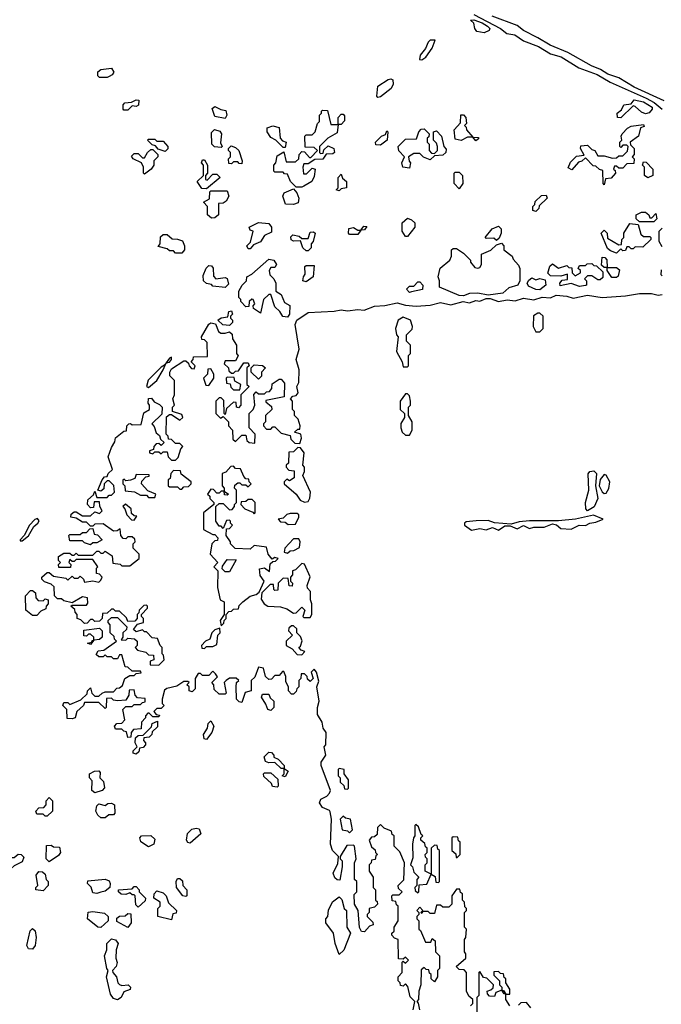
# Model space of a CAD drawing. Extents: x 2737310 to 2869991, y 870230 to 1012730.
# Tile 384 of 479: x 2744992 to 2748091, y 990792 to 995547. Entities that reach past the tile are written whole.
import ezdxf

# ---------------------------------------------------------------- set-up
doc = ezdxf.new("R2010")
doc.units = 0

msp = doc.modelspace()

# ---------------------------------------------------------------- linework, layer by layer
at = {"layer": '0CON02XD'}
for points in [[(2747185, 995572.2), (2747314, 995505), (2747345, 995480.8), (2747383.7, 995473.7), (2747425, 995444.2), (2747497.5, 995417.5), (2747555, 995382.5), (2747607.9, 995367.9), (2747693.3, 995315), (2747781.8, 995281.8), (2747843.3, 995245), (2748017.4, 995167.4), (2748056.5, 995146.5), (2748094.4, 995114.4)], [(2747235, 995483.3), (2747200.5, 995490.5), (2747190, 995505), (2747185, 995530), (2747170, 995545), (2747185, 995546), (2747225, 995531.5), (2747252, 995515), (2747262.5, 995505), (2747260, 995495), (2747235, 995483.3)], [(2748105.4, 995155.4), (2747960.5, 995220.5), (2747885, 995265.7), (2747833.1, 995283.1), (2747797, 995307), (2747754.4, 995324.4), (2747639.1, 995389.1), (2747554.4, 995424.4), (2747495, 995459.2), (2747425, 995494.2), (2747395, 995518), (2747274.4, 995564.4)], [(2746935, 995353.3), (2746953.3, 995365), (2746985, 995410), (2746998.3, 995448.3), (2746975, 995447.5), (2746965, 995437.5), (2746952.5, 995407.5), (2746926, 995375), (2746923.8, 995355), (2746935, 995353.3)], [(2745415, 995267.5), (2745378.3, 995268.3), (2745370, 995275), (2745370, 995295), (2745383.6, 995306.4), (2745435, 995312.5), (2745446.4, 995293.6), (2745439.3, 995280.7), (2745425, 995272.5), (2745415, 995267.5)], [(2746721.7, 995171.7), (2746717, 995177), (2746722.5, 995225), (2746772.3, 995257.7), (2746785, 995261.2), (2746795, 995256.7), (2746796, 995235), (2746785.6, 995214.4), (2746735, 995174), (2746721.7, 995171.7)], [(2745515, 995110), (2745495, 995110), (2745492.5, 995115), (2745492.5, 995135), (2745500, 995145), (2745531.7, 995148.3), (2745555, 995160), (2745568.3, 995158.3), (2745566.4, 995133.6), (2745555, 995127.5), (2745535, 995130), (2745515, 995110)], [(2747895, 995072.5), (2747880, 995075), (2747877.5, 995095), (2747898.3, 995111.7), (2747910, 995135), (2747945, 995140), (2747960, 995160), (2748005, 995150.6), (2748046, 995125), (2748045.9, 995114.1), (2748033, 995097), (2748015, 995092.5), (2747995, 995100), (2747965, 995127.5), (2747955, 995130), (2747895, 995072.5)], [(2745985, 995070), (2745935, 995080), (2745921.7, 995118.3), (2745935, 995127.5), (2745963, 995113), (2745988.3, 995108.3), (2745992.5, 995085), (2745985, 995070)], [(2746355, 994737.5), (2746328.3, 994738.3), (2746300, 994765), (2746285, 994800), (2746271.7, 994801.7), (2746265, 994810), (2746225, 994810), (2746220, 994815), (2746220, 994845), (2746230, 994855), (2746235, 994890), (2746268.3, 994908.3), (2746280, 994860), (2746325, 994860), (2746340, 994875), (2746342.5, 994895), (2746355, 994910), (2746368.3, 994908.3), (2746391.7, 994881.7), (2746398.3, 994881.7), (2746430, 994915), (2746415, 994930), (2746371.7, 994931.7), (2746370, 994985), (2746375, 994990), (2746405, 994990), (2746420, 995005), (2746430, 995045), (2746440, 995055), (2746440, 995085), (2746450, 995095), (2746450, 995105), (2746455, 995110), (2746478.3, 995108.3), (2746495, 995040), (2746530, 995040), (2746530, 995075), (2746545, 995090), (2746555, 995090), (2746561.7, 995081.7), (2746561.7, 995058.3), (2746545, 995040), (2746530, 995040), (2746525, 995000), (2746480, 994975), (2746440, 994935), (2746440, 994905), (2746445, 994900), (2746458.3, 994901.7), (2746461.7, 994918.3), (2746482.5, 994937.5), (2746508.8, 994925), (2746513.3, 994905), (2746505, 994898.8), (2746472.5, 994897.5), (2746457, 994873), (2746418.3, 994871.7), (2746385, 994850), (2746365, 994850), (2746360, 994835), (2746363, 994803), (2746377, 994803), (2746405, 994830), (2746420, 994825), (2746415, 994790), (2746403.3, 994765), (2746365, 994743.3), (2746355, 994737.5)], [(2747195, 994962.5), (2747180, 994980), (2747155, 994980), (2747125, 994963.3), (2747095, 994970), (2747090, 995015), (2747121.7, 995048.3), (2747123, 995087), (2747135, 995087.5), (2747147.5, 995075), (2747150, 995045), (2747140, 995035), (2747148.3, 995028.3), (2747150, 995015), (2747180, 994980), (2747208.3, 994978.3), (2747208.3, 994971.7), (2747195, 994962.5)], [(2745965, 994930), (2745933, 994933), (2745920, 994945), (2745918.3, 995001.7), (2745933, 995017), (2745958.3, 995008.3), (2745967.5, 994995), (2745962.5, 994952.5), (2745970, 994935), (2745965, 994930)], [(2746275, 994930), (2746265, 994930), (2746230, 994965), (2746205, 994977.5), (2746186.7, 995005), (2746187.5, 995025), (2746215, 995033.8), (2746246, 995026), (2746250, 994975), (2746261.7, 994961.7), (2746280, 994955), (2746275, 994930)], [(2746735, 994940), (2746711.7, 994941.7), (2746710, 994955), (2746740, 994985), (2746758.3, 994991.7), (2746765, 995010), (2746770, 995005), (2746767.5, 994965), (2746735, 994940)], [(2746875, 994830), (2746842.5, 994835), (2746837.5, 994855), (2746850, 994885), (2746823, 994913), (2746820, 994935), (2746855, 994970), (2746908.3, 994971.7), (2746920, 995005), (2746931.7, 995018.3), (2746945, 995020), (2746970, 994995), (2746968.3, 994981.7), (2746960, 994975), (2746960, 994955), (2746970, 994945), (2746970, 994915), (2746981.7, 994901.7), (2746995, 994900), (2747010, 994915), (2747010, 994935), (2747005, 994950), (2746990, 994965), (2746990, 995005), (2747005, 995010), (2747030, 994985), (2747040, 994935), (2747051.7, 994921.7), (2747050, 994905), (2747035, 994892.5), (2746995, 994890), (2746975, 994870), (2746943, 994883), (2746925, 994900), (2746895, 994900), (2746870, 994885), (2746873, 994863), (2746880, 994855), (2746875, 994830)], [(2747815, 994750), (2747810, 994755), (2747808.3, 994818.3), (2747793, 994823), (2747775, 994840), (2747761.7, 994841.7), (2747725, 994880), (2747707, 994863), (2747691.7, 994858.3), (2747658.3, 994821.7), (2747641.7, 994831.7), (2747651.7, 994858.3), (2747681.7, 994888.3), (2747718.3, 994891.7), (2747700, 994925), (2747701.7, 994938.3), (2747735, 994940), (2747755, 994920), (2747770, 994915), (2747785, 994890), (2747815, 994890), (2747855, 994877.5), (2747875, 994880), (2747885, 994890), (2747905, 994890), (2747928.3, 994911.7), (2747930, 994935), (2747925, 994940), (2747905, 994940), (2747895, 994930), (2747890, 994935), (2747890, 994955), (2747900, 994965), (2747897.5, 994985), (2747902.5, 994995), (2747927, 995023), (2747945, 995032.5), (2748005, 995040), (2748008.3, 995031.7), (2747990, 995025), (2747980, 994985), (2747940, 994955), (2747941.7, 994941.7), (2747960, 994925), (2747960, 994895), (2747950, 994885), (2747960, 994875), (2747958.3, 994851.7), (2747925, 994850), (2747905, 994830), (2747885, 994830), (2747875, 994840), (2747865, 994840), (2747860, 994825), (2747868.3, 994818.3), (2747870, 994805), (2747848.3, 994781.7), (2747821.7, 994778.3), (2747815, 994750)], [(2745695, 994910), (2745661.7, 994921.7), (2745648.3, 994938.3), (2745631.7, 994941.7), (2745610, 994965), (2745615, 994970), (2745645, 994970), (2745655, 994960), (2745685, 994960), (2745707.5, 994935), (2745707.5, 994922.5), (2745695, 994910)], [(2745595, 994800), (2745590, 994805), (2745590, 994835), (2745580, 994855), (2745540, 994875), (2745532.5, 994887.5), (2745545, 994900), (2745565, 994900), (2745585, 994880), (2745595, 994880), (2745610, 994905), (2745625, 994920), (2745635, 994920), (2745660, 994895), (2745660, 994885), (2745640, 994865), (2745640, 994845), (2745627.5, 994825), (2745595, 994800)], [(2746065, 994850), (2746051.7, 994851.7), (2746045, 994860), (2746025, 994860), (2746015, 994850), (2746001.7, 994851.7), (2746000, 994875), (2746010, 994885), (2746010, 994905), (2746000, 994915), (2746000, 994925), (2746013, 994937), (2746035, 994930), (2746050, 994915), (2746067.5, 994865), (2746065, 994850)], [(2745895, 994730), (2745871.7, 994731.7), (2745850, 994765), (2745880, 994795), (2745880, 994845), (2745870, 994855), (2745875, 994870), (2745885, 994870), (2745900, 994845), (2745900, 994805), (2745890, 994795), (2745890, 994775), (2745898.3, 994771.7), (2745925, 994800), (2745945, 994800), (2745960, 994785), (2745895, 994730)], [(2748025, 994782.5), (2748010, 994795), (2748010, 994835), (2748000, 994845), (2748005, 994860), (2748018.3, 994858.3), (2748050, 994825), (2748050, 994795), (2748025, 994782.5)], [(2746535, 994720), (2746520, 994725), (2746530, 994735), (2746530, 994785), (2746545, 994800), (2746551.7, 994781.7), (2746570, 994765), (2746570, 994735), (2746545, 994730), (2746535, 994720)], [(2747115, 994730), (2747090, 994755), (2747090, 994805), (2747095, 994810), (2747115, 994810), (2747130, 994795), (2747132.5, 994755), (2747115, 994730)], [(2745918.3, 994588.3), (2745900, 994605), (2745900, 994645), (2745880, 994665), (2745908.3, 994681.7), (2745910, 994715), (2745915, 994720), (2745995, 994720), (2746002.5, 994695), (2745989.3, 994670.7), (2745975, 994660), (2745951.7, 994658.3), (2745952.5, 994605), (2745935, 994590), (2745918.3, 994588.3)], [(2746315, 994654.3), (2746276.2, 994656.2), (2746262.5, 994695), (2746270, 994710), (2746315, 994730), (2746330.7, 994710.7), (2746340.8, 994685), (2746337.1, 994662.9), (2746315, 994654.3)], [(2747485, 994620), (2747470, 994625), (2747470, 994645), (2747480, 994655), (2747481.7, 994668.3), (2747511.7, 994698.3), (2747535, 994700), (2747540, 994685), (2747501.7, 994648.3), (2747500, 994635), (2747485, 994620)], [(2746865, 994500), (2746855, 994500), (2746840, 994525), (2746840, 994565), (2746865, 994587.5), (2746885, 994580), (2746900, 994565), (2746900, 994545), (2746865, 994500)], [(2748055, 994570), (2747985, 994570), (2747970, 994585), (2747970, 994605), (2747995, 994617.5), (2748015, 994617.5), (2748030, 994605), (2748035, 994590), (2748045, 994590), (2748065, 994610), (2748070, 994585), (2748055, 994570)], [(2746105, 994440), (2746095, 994440), (2746090, 994455), (2746107, 994473), (2746120, 994525), (2746105, 994530), (2746100, 994545), (2746145, 994567.5), (2746195, 994562), (2746208.5, 994545), (2746209.1, 994520.9), (2746173.8, 994505), (2746155, 994474.2), (2746121.2, 994458.8), (2746105, 994440)], [(2746625, 994510), (2746585, 994510), (2746580, 994515), (2746581.7, 994538.3), (2746605, 994542.5), (2746625, 994530), (2746640, 994530), (2746655, 994550), (2746668.3, 994548.3), (2746658.3, 994531.7), (2746640, 994530), (2746625, 994510)], [(2747295, 994480), (2747281.7, 994491.7), (2747245, 994490), (2747240, 994495), (2747273.6, 994536.4), (2747305, 994550), (2747317, 994537), (2747317.5, 994515), (2747308.3, 994491.7), (2747295, 994480)], [(2747875, 994420), (2747845, 994430), (2747831.7, 994441.7), (2747800, 994515), (2747815, 994530), (2747830, 994515), (2747831.7, 994491.7), (2747885, 994460), (2747898.3, 994461.7), (2747900, 994485), (2747910, 994495), (2747910, 994515), (2747938.3, 994561.7), (2747978.3, 994558.3), (2747991.7, 994511.7), (2748005, 994500), (2748035, 994500), (2748040, 994495), (2748040, 994485), (2748001.7, 994448.3), (2747965, 994450), (2747955, 994440), (2747945, 994440), (2747935, 994450), (2747925, 994450), (2747918.3, 994431.7), (2747905, 994430), (2747895, 994440), (2747875, 994420)], [(2748095, 994450), (2748080, 994475), (2748080, 994525), (2748095, 994540)], [(2745775, 994420), (2745745, 994420), (2745735, 994430), (2745715, 994430), (2745705, 994440), (2745661.7, 994451.7), (2745670, 994465), (2745671.7, 994498.3), (2745685, 994510), (2745705, 994510), (2745728.3, 994488.3), (2745755, 994487.5), (2745778.3, 994478.3), (2745787.5, 994455), (2745787.5, 994435), (2745775, 994420)], [(2746385, 994430), (2746375, 994430), (2746360, 994445), (2746348.3, 994478.3), (2746315, 994477.5), (2746303.6, 994483.6), (2746302.5, 994497.5), (2746311.7, 994508.3), (2746341.7, 994501.7), (2746355, 994490), (2746385, 994490), (2746395, 994520), (2746411.7, 994521.7), (2746420, 994515), (2746410, 994475), (2746400, 994465), (2746400, 994445), (2746385, 994430)], [(2747135, 994213.3), (2747114.2, 994214.2), (2747020, 994255), (2747020, 994285), (2747012.5, 994305), (2747023, 994347), (2747070, 994385), (2747077.5, 994405), (2747077.5, 994435), (2747085, 994442.5), (2747101.7, 994441.7), (2747135, 994420), (2747170, 994385), (2747170, 994375), (2747190.5, 994350.5), (2747205, 994346.7), (2747215, 994350), (2747222, 994365), (2747222.5, 994415), (2747267, 994433), (2747295, 994460), (2747318.3, 994468.3), (2747330, 994455), (2747330, 994435), (2747370, 994405), (2747375, 994390), (2747401.7, 994361.7), (2747407.5, 994345), (2747407.5, 994285), (2747397.5, 994265), (2747355, 994252), (2747325, 994226.2), (2747255, 994216.7), (2747205, 994226.7), (2747165, 994223.8), (2747135, 994213.3)], [(2746285, 994110), (2746263.6, 994113.6), (2746248.3, 994138.3), (2746225, 994160), (2746205, 994220), (2746195, 994220), (2746170, 994195), (2746155, 994130), (2746121.7, 994151.7), (2746120, 994165), (2746127.5, 994175), (2746120, 994195), (2746113, 994197), (2746100, 994185), (2746098.3, 994161.7), (2746085, 994160), (2746060, 994185), (2746060, 994195), (2746050, 994205), (2746050, 994235), (2746067.5, 994265), (2746087.5, 994285), (2746090, 994305), (2746113, 994317), (2746195, 994390), (2746220, 994385), (2746232.5, 994365), (2746225, 994350), (2746205, 994350), (2746197.5, 994335), (2746200, 994315), (2746220, 994295), (2746230, 994275), (2746230, 994235), (2746255, 994220), (2746271.7, 994181.7), (2746297, 994167), (2746296.1, 994123.9), (2746285, 994110)], [(2747875, 994302.5), (2747852.5, 994302.5), (2747830, 994335), (2747830, 994350), (2747815, 994350), (2747801.7, 994361.7), (2747805, 994400), (2747818.3, 994398.3), (2747827, 994387), (2747830, 994350), (2747875, 994350), (2747888.3, 994338.3), (2747881.7, 994308.3), (2747875, 994302.5)], [(2745985, 994254.2), (2745925, 994260), (2745918.3, 994268.3), (2745895, 994272.5), (2745880, 994285), (2745878.3, 994311.7), (2745893, 994347), (2745905, 994360), (2745918.3, 994358.3), (2745927, 994347), (2745928.3, 994308.3), (2745940, 994295), (2745985, 994301.2), (2745995, 994297.5), (2746001.2, 994268.8), (2745985, 994254.2)], [(2746375, 994280), (2746360, 994285), (2746362.5, 994305), (2746371.7, 994318.3), (2746370, 994355), (2746375, 994360), (2746415, 994360), (2746410, 994305), (2746375, 994280)], [(2747695, 994257.5), (2747655, 994272.5), (2747601.7, 994261.7), (2747600, 994275), (2747611.7, 994288.3), (2747638.3, 994291.7), (2747638.3, 994318.3), (2747605, 994307.5), (2747555, 994310), (2747543.3, 994323.3), (2747553, 994357), (2747565, 994367.5), (2747595, 994347.5), (2747635, 994360), (2747645, 994350), (2747658.3, 994348.3), (2747660, 994325), (2747675, 994310), (2747700, 994325), (2747700, 994335), (2747690, 994345), (2747695, 994360), (2747725, 994360), (2747733, 994367), (2747755, 994370), (2747765, 994360), (2747778.3, 994358.3), (2747808.3, 994328.3), (2747808.3, 994301.7), (2747795, 994290), (2747785, 994290), (2747755, 994310), (2747735, 994310), (2747720, 994295), (2747730, 994285), (2747730, 994265), (2747725, 994262.5), (2747695, 994257.5)], [(2748095, 994310), (2748090, 994315), (2748091.7, 994338.3)], [(2747505, 994242.5), (2747485, 994243.3), (2747450, 994260), (2747443.3, 994275), (2747450.7, 994289.3), (2747465, 994300), (2747485, 994290), (2747505, 994297.5), (2747530, 994290), (2747532.5, 994265), (2747505, 994242.5)], [(2746875, 994230), (2746860, 994245), (2746875, 994260), (2746895, 994260), (2746915, 994280), (2746925, 994280), (2746940, 994265), (2746937, 994243), (2746885, 994232.5), (2746875, 994230)], [(2746705, 994163.1), (2746755, 994165.7), (2746815, 994179.2), (2746855, 994167.5), (2746907.3, 994162.7), (2746975, 994168.6), (2747025, 994181.4), (2747075, 994170), (2747133.9, 994186.1), (2747165, 994180), (2747195, 994190), (2747215, 994188), (2747245, 994200), (2747265, 994200), (2747305, 994186), (2747345.9, 994194.1), (2747385, 994189.2), (2747425, 994201.4), (2747475, 994194), (2747515, 994206.7), (2747555, 994204), (2747583.3, 994216.7), (2747635, 994212), (2747665, 994201.2), (2747735, 994216.2), (2747805, 994205.8), (2747917.3, 994212.7), (2747985, 994224.3), (2748044.1, 994224.1), (2748075, 994216), (2748095, 994220)], [(2745675, 992220), (2745655, 992220), (2745640, 992205), (2745651.7, 992191.7), (2745668.3, 992188.3), (2745665, 992180), (2745635, 992180), (2745618.3, 992198.3), (2745611.7, 992198.3), (2745600, 992185), (2745600, 992175), (2745580, 992155), (2745578.3, 992121.7), (2745541.7, 992118.3), (2745530, 992105), (2745528.3, 992081.7), (2745515, 992080), (2745508.3, 992108.3), (2745495, 992110), (2745485, 992120), (2745455, 992120), (2745450, 992135), (2745461.7, 992148.3), (2745485, 992150), (2745500, 992165), (2745490, 992215), (2745505, 992230), (2745535, 992230), (2745545, 992240), (2745575, 992240), (2745585, 992250), (2745598.3, 992251.7), (2745598.3, 992268.3), (2745561.7, 992271.7), (2745550, 992285), (2745545, 992310), (2745521.7, 992308.3), (2745520, 992285), (2745505, 992260), (2745465, 992257.5), (2745445, 992260), (2745435, 992270), (2745411.7, 992268.3), (2745410, 992225), (2745405, 992220), (2745375, 992250), (2745305, 992250), (2745300, 992235), (2745267.5, 992205), (2745260, 992175), (2745245, 992170), (2745221.7, 992171.7), (2745220, 992215), (2745200, 992235), (2745205, 992250), (2745225, 992250), (2745235, 992240), (2745287.5, 992262.5), (2745318.3, 992291.7), (2745320, 992305), (2745335, 992320), (2745340, 992295), (2745355, 992280), (2745375, 992280), (2745390, 992295), (2745405, 992300), (2745445, 992300), (2745461.7, 992318.3), (2745475, 992320), (2745488.3, 992331.7), (2745500, 992365), (2745525, 992380), (2745545, 992380), (2745555, 992390), (2745578.3, 992391.7), (2745575, 992400), (2745535, 992400), (2745515, 992420), (2745501.7, 992421.7), (2745485, 992480), (2745475, 992480), (2745465, 992460), (2745445, 992460), (2745435, 992470), (2745415, 992470), (2745405, 992480), (2745395, 992470), (2745375, 992470), (2745361.7, 992481.7), (2745371.7, 992498.3), (2745398.3, 992501.7), (2745460, 992545), (2745450, 992555), (2745448.3, 992568.3), (2745430, 992585), (2745430, 992625), (2745420, 992635), (2745420, 992645), (2745435, 992660), (2745465, 992660), (2745510, 992615), (2745508.3, 992601.7), (2745490, 992585), (2745490, 992565), (2745481.7, 992551.7), (2745505, 992550), (2745515, 992560), (2745547, 992557), (2745560, 992545), (2745560, 992525), (2745550, 992515), (2745561.7, 992501.7), (2745601.7, 992491.7), (2745615, 992480), (2745638.3, 992478.3), (2745640, 992455), (2745621.7, 992448.3), (2745621.7, 992431.7), (2745665, 992430), (2745690, 992455), (2745687, 992477), (2745680, 992485), (2745680, 992515), (2745670, 992525), (2745658.3, 992558.3), (2745631.7, 992561.7), (2745605, 992590), (2745595, 992590), (2745585, 992600), (2745555, 992590), (2745541.7, 992601.7), (2745561.7, 992628.3), (2745590, 992635), (2745590, 992655), (2745580, 992665), (2745580, 992675), (2745610, 992705), (2745610, 992715), (2745605, 992720), (2745591.7, 992718.3), (2745570, 992695), (2745568.3, 992681.7), (2745560, 992675), (2745560, 992655), (2745548.3, 992641.7), (2745515, 992640), (2745508.3, 992658.3), (2745475, 992690), (2745455, 992690), (2745445, 992700), (2745435, 992700), (2745415, 992680), (2745391.7, 992678.3), (2745390, 992655), (2745378.3, 992641.7), (2745355, 992640), (2745345, 992650), (2745335, 992650), (2745318.3, 992631.7), (2745305, 992630), (2745288.3, 992648.3), (2745270, 992655), (2745270, 992675), (2745260, 992685), (2745258.3, 992698.3), (2745240, 992715), (2745245, 992720), (2745315, 992720), (2745321.7, 992728.3), (2745320, 992755), (2745295, 992760), (2745245, 992730), (2745205, 992740), (2745195, 992750), (2745175, 992750), (2745160, 992765), (2745158.3, 992808.3), (2745145, 992820), (2745111.7, 992831.7), (2745100, 992845), (2745100, 992855), (2745125, 992877.5), (2745135, 992877.5), (2745155, 992860), (2745215, 992850), (2745225, 992840), (2745245, 992860), (2745255, 992850), (2745275, 992850), (2745285, 992860), (2745300, 992845), (2745305, 992830), (2745345, 992837.5), (2745375, 992830), (2745385, 992840), (2745390, 992855), (2745378.3, 992868.3), (2745363, 992873), (2745362.5, 992897.5), (2745370, 992905), (2745345, 992940), (2745265, 992940), (2745255, 992930), (2745245, 992930), (2745235, 992940), (2745230, 992925), (2745240, 992915), (2745238.3, 992901.7), (2745181.7, 992901.7), (2745180, 992915), (2745190, 992925), (2745180, 992935), (2745180, 992955), (2745205, 992970), (2745235, 992970), (2745245, 992960), (2745255, 992960), (2745265, 992970), (2745275, 992960), (2745345, 992960), (2745365, 992980), (2745375, 992980), (2745385, 992970), (2745395, 992970), (2745405, 992980), (2745438.3, 992958.3), (2745441.7, 992921.7), (2745477, 992917), (2745485, 992910), (2745525, 992910), (2745570, 992945), (2745570, 992965), (2745540, 992995), (2745540, 993015), (2745550, 993025), (2745548.3, 993038.3), (2745535, 993050), (2745515, 993050), (2745505, 993040), (2745491.7, 993041.7), (2745480, 993055), (2745478.3, 993088.3), (2745462.5, 993077.5), (2745445, 993076.7), (2745395, 993112.5), (2745355, 993110), (2745345, 993100), (2745335, 993100), (2745315, 993120), (2745295, 993120), (2745265, 993140), (2745240, 993145), (2745241.7, 993158.3), (2745255, 993170), (2745265, 993170), (2745295, 993150), (2745335, 993150), (2745355, 993170), (2745378.3, 993161.7), (2745390, 993175), (2745380, 993195), (2745378.3, 993218.3), (2745351.7, 993218.3), (2745348.3, 993191.7), (2745335, 993190), (2745320, 993205), (2745321.7, 993228.3), (2745348.3, 993251.7), (2745355, 993270), (2745365, 993240), (2745415, 993240), (2745425, 993250), (2745435, 993250), (2745450, 993265), (2745447, 993297), (2745425, 993320), (2745415, 993320), (2745400, 993305), (2745398.3, 993281.7), (2745385, 993270), (2745370, 993275), (2745390, 993325), (2745401.7, 993338.3), (2745415, 993340), (2745420, 993355), (2745440, 993375), (2745420, 993435), (2745435, 993480), (2745451.7, 993508.3), (2745455, 993527.5), (2745495, 993560), (2745508.3, 993561.7), (2745510, 993585), (2745520, 993595), (2745527, 993597), (2745535, 993590), (2745578.3, 993591.7), (2745591.7, 993648.3), (2745620, 993665), (2745620, 993685), (2745612.5, 993695), (2745615, 993717.5), (2745628.3, 993718.3), (2745641.7, 993701.7), (2745668.3, 993688.3), (2745680, 993675), (2745678.3, 993641.7), (2745630, 993595), (2745641.7, 993581.7), (2745651.7, 993551.7), (2745668.3, 993538.3), (2745671.7, 993521.7), (2745690, 993505), (2745675, 993490), (2745665, 993500), (2745651.7, 993498.3), (2745640, 993485), (2745638.3, 993471.7), (2745620, 993465), (2745620, 993455), (2745635, 993450), (2745645, 993460), (2745665, 993460), (2745675, 993450), (2745685, 993460), (2745705, 993460), (2745710, 993435), (2745725, 993420), (2745745, 993420), (2745757, 993433), (2745770, 993475), (2745780, 993485), (2745765, 993500), (2745745, 993500), (2745725, 993520), (2745711.7, 993521.7), (2745710, 993535), (2745700, 993545), (2745701.7, 993628.3), (2745715, 993640), (2745725, 993640), (2745765, 993612.5), (2745780, 993625), (2745775, 993640), (2745730, 993655), (2745730, 993675), (2745740, 993685), (2745732.5, 993715), (2745740, 993735), (2745740, 993805), (2745717.5, 993827.5), (2745716.7, 993845), (2745725, 993860), (2745785, 993900), (2745795, 993900), (2745808.3, 993888.3), (2745810, 993875), (2745821.7, 993861.7), (2745835, 993860), (2745840, 993875), (2745820, 993895), (2745830, 993905), (2745831.7, 993918.3), (2745900, 993920), (2745897, 993987), (2745885, 994000), (2745871.7, 994001.7), (2745870, 994015), (2745905, 994076.2), (2745915, 994082.5), (2745938.3, 994078.3), (2745951.7, 994041.7), (2745963, 994033), (2745985, 994032.5), (2746005, 994040), (2746018.3, 994028.3), (2746020, 994005), (2746040, 993975), (2746040, 993935), (2746047, 993923), (2746035, 993900), (2745985, 993900), (2745980, 993885), (2746000, 993865), (2746001.7, 993851.7), (2746015, 993840), (2746025, 993840), (2746035, 993850), (2746048.3, 993851.7), (2746075, 993890), (2746095, 993890), (2746100, 993875), (2746090, 993865), (2746090, 993785), (2746100, 993775), (2746060, 993735), (2746060, 993685), (2746048.3, 993671.7), (2746040, 993675), (2746038.3, 993698.3), (2746025, 993700), (2745991.7, 993668.3), (2745985, 993640), (2745980, 993645), (2745978.3, 993708.3), (2745965, 993720), (2745955, 993720), (2745940, 993705), (2745940, 993645), (2745961.7, 993621.7), (2745975, 993630), (2746000, 993605), (2746000, 993585), (2746020, 993565), (2746021.7, 993521.7), (2746035, 993510), (2746065, 993540), (2746085, 993540), (2746090, 993515), (2746100, 993505), (2746128.3, 993501.7), (2746130, 993545), (2746100, 993575), (2746100, 993645), (2746120, 993665), (2746127.5, 993685), (2746123, 993737), (2746135, 993750), (2746145, 993740), (2746175, 993740), (2746185, 993750), (2746198.3, 993751.7), (2746210, 993765), (2746211.7, 993788.3), (2746245, 993810), (2746255, 993810), (2746271.7, 993791.7), (2746270, 993725), (2746181.7, 993708.3), (2746181.7, 993701.7), (2746208.3, 993678.3), (2746210, 993665), (2746180, 993635), (2746180, 993605), (2746170, 993595), (2746170, 993585), (2746185, 993570), (2746205, 993570), (2746215, 993580), (2746225, 993580), (2746255, 993550), (2746298.3, 993538.3), (2746301.7, 993521.7), (2746321.7, 993501.7), (2746345, 993500), (2746352.5, 993525), (2746350, 993545), (2746320, 993555), (2746335, 993570), (2746345, 993570), (2746347.5, 993585), (2746337, 993617), (2746320, 993635), (2746320, 993655), (2746310, 993665), (2746310, 993705), (2746300, 993715), (2746311.7, 993728.3), (2746328.3, 993731.7), (2746337.5, 993745), (2746330, 993775), (2746340, 993795), (2746342.5, 993855), (2746327.5, 993905), (2746342, 993955), (2746323.3, 994075), (2746330, 994095), (2746385, 994133.1), (2746511.2, 994138.8), (2746545, 994145.7), (2746575, 994140), (2746625, 994147.1), (2746655.6, 994144.4), (2746705, 994163.1)], [(2746005, 994070), (2745973, 994073), (2745950, 994095), (2745965, 994107.5), (2745997.5, 994112.5), (2746003, 994137), (2746015, 994140), (2746020, 994125), (2746010, 994115), (2746010, 994105), (2746020, 994095), (2746020, 994085), (2746005, 994070)], [(2746865, 993870), (2746870, 993875), (2746870, 993925), (2746880, 993935), (2746880, 993975), (2746860, 993995), (2746860, 994025), (2746888.3, 994051.7), (2746890, 994065), (2746880, 994095), (2746845, 994110), (2746820, 994095), (2746807.5, 994055), (2746812.5, 994025), (2746820, 994015), (2746812.5, 993945), (2746840, 993895), (2746845, 993870), (2746865, 993870)], [(2747505, 994040), (2747520, 994055), (2747520, 994115), (2747505, 994130), (2747495, 994130), (2747473, 994117), (2747472.5, 994065), (2747485, 994040), (2747505, 994040)], [(2745615, 993770), (2745654, 993805), (2745686, 993855), (2745699.8, 993890.2), (2745715, 993893.3), (2745726.2, 993905), (2745726.2, 993916.2), (2745715, 993912.5), (2745699.8, 993890.2), (2745691.7, 993878.3), (2745675, 993868.8), (2745613.5, 993806.5), (2745604, 993775), (2745615, 993770)], [(2746145, 993810), (2746110, 993845), (2746110, 993865), (2746125, 993880), (2746165, 993877.5), (2746180, 993865), (2746160, 993845), (2746160, 993825), (2746145, 993810)], [(2745905, 993780), (2745930, 993815), (2745930, 993835), (2745915, 993860), (2745901.7, 993858.3), (2745900, 993835), (2745880, 993815), (2745891.7, 993781.7), (2745905, 993780)], [(2746055, 993760), (2746060, 993785), (2746031.7, 993801.7), (2746028.3, 993818.3), (2745995, 993820), (2745990, 993815), (2745991.7, 993791.7), (2746008.3, 993788.3), (2746011.7, 993771.7), (2746025, 993760), (2746055, 993760)], [(2746875, 993540), (2746887.5, 993565), (2746887.5, 993605), (2746870, 993635), (2746870, 993675), (2746880, 993685), (2746880, 993705), (2746875, 993730), (2746865, 993740), (2746855, 993740), (2746830, 993705), (2746830, 993665), (2746850, 993645), (2746850, 993625), (2746833, 993597), (2746832.5, 993575), (2746840, 993555), (2746855, 993540), (2746875, 993540)], [(2746367, 993217), (2746385, 993220), (2746394.1, 993235.9), (2746396, 993265), (2746360, 993345), (2746367.5, 993365), (2746367.5, 993385), (2746360, 993395), (2746366.7, 993455), (2746348.3, 993478.3), (2746335, 993480), (2746315, 993460), (2746291.7, 993458.3), (2746290, 993405), (2746280, 993395), (2746280, 993385), (2746291.7, 993371.7), (2746318.3, 993368.3), (2746317.5, 993335), (2746295, 993320), (2746281.7, 993328.3), (2746270, 993315), (2746270, 993305), (2746327.5, 993255), (2746347, 993227), (2746367, 993217)], [(2745965, 992620), (2745978.3, 992631.7), (2745980, 992645), (2745990, 992655), (2745990, 992675), (2746001.7, 992688.3), (2746015, 992690), (2746025, 992700), (2746048.3, 992701.7), (2746051.7, 992718.3), (2746070, 992735), (2746105, 992762.5), (2746135, 992770), (2746148.3, 992781.7), (2746172.5, 992835), (2746153, 992863), (2746150, 992895), (2746175, 992900), (2746198.3, 992881.7), (2746201.7, 992918.3), (2746215, 992930), (2746228.3, 992931.7), (2746240, 992945), (2746225, 992950), (2746211.7, 992941.7), (2746192.5, 992965), (2746185, 993000), (2746125, 993007.5), (2746105, 992990), (2746033, 992993), (2746010, 993015), (2746010, 993025), (2745990, 993055), (2745991.7, 993088.3), (2746005, 993090), (2746020, 993105), (2746010, 993115), (2746010, 993125), (2746005, 993130), (2745991.7, 993128.3), (2745975, 993090), (2745965, 993100), (2745955, 993100), (2745940, 993125), (2745940, 993195), (2745955, 993210), (2745975, 993210), (2746005, 993180), (2746018.3, 993181.7), (2746030, 993195), (2746030, 993205), (2746040, 993215), (2746040, 993275), (2746030, 993285), (2746031.7, 993298.3), (2746045, 993310), (2746055, 993310), (2746065, 993300), (2746085, 993300), (2746095, 993290), (2746110, 993305), (2746100, 993315), (2746098.3, 993328.3), (2746085, 993330), (2746075, 993340), (2746058.3, 993378.3), (2746035, 993380), (2746025, 993390), (2746011.7, 993388.3), (2745988.3, 993361.7), (2745970, 993355), (2745970, 993295), (2745980, 993285), (2745980, 993270), (2746000, 993255), (2745995, 993250), (2745981.7, 993251.7), (2745980, 993270), (2745965, 993270), (2745955, 993260), (2745945, 993260), (2745928.3, 993278.3), (2745915, 993280), (2745900, 993255), (2745910, 993245), (2745910, 993235), (2745930, 993215), (2745930, 993205), (2745880, 993165), (2745880, 993085), (2745925, 993060), (2745935, 993060), (2745950, 993045), (2745948.3, 993031.7), (2745935, 993030), (2745920, 993015), (2745912.5, 992965), (2745950, 992925), (2745930, 992905), (2745950, 992885), (2745947.5, 992805), (2745960, 992745), (2745980, 992735), (2745980, 992675), (2745960, 992645), (2745965, 992620)], [(2745645, 993240), (2745650, 993255), (2745611.7, 993271.7), (2745580, 993305), (2745581.7, 993318.3), (2745601.7, 993338.3), (2745618.3, 993341.7), (2745618.3, 993348.3), (2745555, 993350), (2745548.3, 993331.7), (2745527, 993323), (2745505, 993320), (2745497, 993327), (2745490, 993325), (2745490, 993305), (2745500, 993295), (2745501.7, 993271.7), (2745547, 993267), (2745575, 993250), (2745605, 993250), (2745615, 993240), (2745645, 993240)], [(2745775, 993280), (2745785, 993290), (2745808.3, 993291.7), (2745820, 993305), (2745820, 993315), (2745771.7, 993351.7), (2745768.3, 993368.3), (2745735, 993370), (2745722.5, 993355), (2745718.3, 993331.7), (2745710, 993325), (2745710, 993295), (2745715, 993290), (2745755, 993290), (2745765, 993280), (2745775, 993280)], [(2747735, 993174.2), (2747725.8, 993185), (2747724.4, 993215.6), (2747741.2, 993275), (2747736.9, 993353.1), (2747745.6, 993364.4), (2747765, 993368.6), (2747778.6, 993355), (2747773.3, 993295), (2747784.4, 993235), (2747766.6, 993193.4), (2747735, 993174.2)], [(2747815, 993258.8), (2747825, 993260), (2747837.3, 993282.7), (2747842.5, 993315), (2747825, 993347.5), (2747815, 993350), (2747795, 993326.7), (2747791.5, 993295), (2747805, 993266.2), (2747815, 993258.8)], [(2745545, 993130), (2745558.3, 993148.3), (2745545, 993150), (2745531.7, 993161.7), (2745530, 993185), (2745503, 993207), (2745490, 993195), (2745500, 993185), (2745510, 993155), (2745531.7, 993131.7), (2745545, 993130)], [(2746125, 993160), (2746130, 993165), (2746130, 993215), (2746115, 993230), (2746095, 993230), (2746085, 993220), (2746061.7, 993218.3), (2746060, 993205), (2746080, 993185), (2746118.3, 993168.3), (2746125, 993160)], [(2746288.3, 993108.3), (2746325, 993110), (2746340, 993145), (2746340, 993155), (2746331.7, 993161.7), (2746298.3, 993161.7), (2746283, 993157), (2746265, 993140), (2746240, 993135), (2746251.7, 993121.7), (2746275, 993120), (2746288.3, 993108.3)], [(2747305, 993081.2), (2747335, 993102.5), (2747361.7, 993101.7), (2747395, 993087.5), (2747425, 993103.8), (2747455, 993090), (2747475, 993096.7), (2747525, 993096.2), (2747565, 993112), (2747585, 993106.7), (2747605, 993090), (2747655, 993086), (2747694.2, 993105.8), (2747725, 993104), (2747745, 993116), (2747775, 993120), (2747810, 993135), (2747763.3, 993153.3), (2747676, 993134), (2747595, 993126.7), (2747455, 993126.7), (2747405, 993122.5), (2747365, 993110), (2747285, 993117.5), (2747255, 993127.5), (2747197, 993127), (2747148.3, 993121.7), (2747140, 993115), (2747140, 993105), (2747175, 993082), (2747215, 993090), (2747245, 993082.5), (2747275, 993094), (2747305, 993081.2)], [(2745005, 993030), (2745035.6, 993054.4), (2745061.2, 993098.8), (2745080, 993115), (2745086, 993126), (2745078.3, 993138.3), (2745065, 993132.5), (2745040, 993105), (2745014.1, 993055.9), (2744994, 993035), (2744995, 993030), (2745005, 993030)], [(2745335, 993010), (2745305, 993020), (2745295, 993030), (2745235, 993030), (2745230, 993055), (2745235, 993060), (2745285, 993060), (2745295, 993070), (2745315, 993070), (2745331.7, 993088.3), (2745345, 993090), (2745351.7, 993061.7), (2745368.3, 993058.3), (2745390, 993035), (2745365, 993020), (2745345, 993020), (2745335, 993010)], [(2746285, 992970), (2746298.3, 992981.7), (2746317, 992983), (2746343, 992997), (2746346.7, 993025), (2746340, 993040), (2746315, 993040), (2746272.5, 992995), (2746270, 992975), (2746285, 992970)], [(2746005, 992880), (2745985, 992880), (2745970, 992895), (2745971.7, 992908.3), (2745995, 992940), (2746038.3, 992938.3), (2746005, 992880)], [(2746395, 992660), (2746402.5, 992675), (2746403.3, 992725), (2746396.7, 992745), (2746397.5, 992785), (2746381.7, 992801.7), (2746380, 992815), (2746395.8, 992855.8), (2746367, 992917), (2746355, 992920), (2746325, 992890), (2746310, 992885), (2746310, 992865), (2746300, 992855), (2746300, 992835), (2746310, 992825), (2746308.3, 992811.7), (2746293, 992813), (2746288.3, 992848.3), (2746265, 992850), (2746240, 992825), (2746238.3, 992791.7), (2746225, 992790), (2746220, 992795), (2746218.3, 992818.3), (2746201.7, 992818.3), (2746161.7, 992778.3), (2746158.3, 992748.3), (2746172.5, 992725), (2746190, 992715), (2746251.7, 992711.7), (2746281.7, 992701.7), (2746315, 992680), (2746328.3, 992681.7), (2746355, 992710), (2746370, 992695), (2746360, 992665), (2746365, 992660), (2746395, 992660)], [(2745075, 992670), (2745055, 992670), (2745022.5, 992695), (2745020, 992765), (2745045, 992790), (2745055, 992790), (2745068.3, 992778.3), (2745070, 992755), (2745081.7, 992741.7), (2745105, 992740), (2745115, 992750), (2745130, 992745), (2745130, 992725), (2745120, 992715), (2745118.3, 992701.7), (2745095, 992690), (2745075, 992670)], [(2745335, 992530), (2745320, 992535), (2745340, 992540), (2745341.7, 992548.3), (2745350, 992550), (2745350, 992565), (2745335, 992580), (2745325, 992580), (2745315, 992570), (2745301.7, 992571.7), (2745301.7, 992598.3), (2745378.3, 992608.3), (2745390, 992595), (2745390, 992565), (2745377, 992553), (2745350, 992550), (2745335, 992530)], [(2745885, 992510), (2745895, 992520), (2745925, 992520), (2745945, 992530), (2745950, 992575), (2745960, 992585), (2745958.3, 992608.3), (2745935, 992600), (2745920, 992585), (2745910, 992555), (2745890, 992545), (2745870, 992525), (2745871.7, 992511.7), (2745885, 992510)], [(2746355, 992480), (2746370, 992495), (2746351.7, 992501.7), (2746340, 992515), (2746348.3, 992521.7), (2746357, 992547), (2746348.3, 992568.3), (2746330, 992585), (2746330, 992605), (2746315, 992620), (2746305, 992620), (2746291.7, 992608.3), (2746290, 992595), (2746310, 992575), (2746280, 992545), (2746280, 992525), (2746308.3, 992508.3), (2746331.7, 992481.7), (2746355, 992480)], [(2746892.5, 990765), (2746900, 990805), (2746878.3, 990828.3), (2746867, 990877), (2746855, 990890), (2746845, 990880), (2746831.7, 990881.7), (2746830, 990895), (2746820, 990905), (2746820, 990925), (2746840, 990945), (2746840, 990995), (2746845, 991000), (2746855, 990990), (2746870, 991005), (2746855, 991020), (2746845, 991010), (2746821.7, 991011.7), (2746820, 991105), (2746801.7, 991111.7), (2746790, 991125), (2746790, 991135), (2746800, 991145), (2746800, 991165), (2746820, 991195), (2746820, 991265), (2746811.7, 991271.7), (2746808.3, 991288.3), (2746791.7, 991291.7), (2746790, 991315), (2746795, 991320), (2746825, 991320), (2746840, 991335), (2746821.7, 991351.7), (2746820, 991365), (2746847, 991393), (2746850, 991475), (2746828.3, 991528.3), (2746800, 991555), (2746800, 991605), (2746791.7, 991611.7), (2746788.3, 991628.3), (2746751.7, 991641.7), (2746735, 991660), (2746720, 991645), (2746718.3, 991611.7), (2746705, 991600), (2746691.7, 991598.3), (2746680, 991585), (2746691.7, 991551.7), (2746708.3, 991538.3), (2746710, 991525), (2746720, 991515), (2746711.7, 991508.3), (2746708.3, 991491.7), (2746691.7, 991488.3), (2746690, 991475), (2746680, 991465), (2746680, 991435), (2746700, 991405), (2746700, 991355), (2746710, 991345), (2746710, 991295), (2746718.3, 991288.3), (2746720, 991275), (2746705, 991260), (2746680, 991255), (2746680, 991235), (2746670, 991225), (2746670, 991215), (2746698.3, 991188.3), (2746700, 991175), (2746681.7, 991168.3), (2746658.3, 991141.7), (2746643.3, 991143.3), (2746633, 991163), (2746627.5, 991245), (2746610, 991275), (2746608.3, 991321.7), (2746620, 991335), (2746620, 991385), (2746610, 991395), (2746610, 991475), (2746617.5, 991495), (2746610, 991555), (2746605, 991560), (2746571.7, 991558.3), (2746540, 991505), (2746540, 991495), (2746550, 991485), (2746550, 991455), (2746538.3, 991391.7), (2746525, 991392.5), (2746515, 991402.5), (2746506.7, 991425), (2746528.3, 991471.7), (2746532.5, 991505), (2746503.3, 991535), (2746493.3, 991565), (2746497.5, 991685), (2746491.7, 991721.7), (2746488.3, 991728.3), (2746455, 991742.5), (2746440, 991765), (2746447, 991783), (2746475, 991797.5), (2746488.8, 991811.2), (2746492.5, 991825), (2746447.5, 991945), (2746448.3, 991961.7), (2746470, 991995), (2746462.5, 992035), (2746470, 992045), (2746472.5, 992105), (2746457.5, 992125), (2746452.5, 992155), (2746430.7, 992190.7), (2746430, 992225), (2746438.8, 992255), (2746427.5, 992325), (2746437, 992353), (2746426.2, 992395), (2746415, 992410), (2746400, 992395), (2746410, 992365), (2746395, 992350), (2746381.7, 992361.7), (2746380, 992375), (2746368.3, 992388.3), (2746351.7, 992388.3), (2746350, 992365), (2746340, 992355), (2746340, 992325), (2746330, 992315), (2746328.3, 992301.7), (2746315, 992290), (2746305, 992290), (2746290, 992305), (2746290, 992325), (2746278.3, 992348.3), (2746277.5, 992375), (2746268.3, 992398.3), (2746261.7, 992398.3), (2746245, 992380), (2746225, 992380), (2746208.3, 992361.7), (2746195, 992360), (2746180, 992375), (2746170, 992415), (2746145, 992420), (2746128.3, 992371.7), (2746110, 992355), (2746110, 992305), (2746081.7, 992298.3), (2746065, 992250), (2746051.7, 992251.7), (2746040, 992265), (2746037.5, 992325), (2746040, 992345), (2746050, 992355), (2746037.5, 992367.5), (2746005, 992367.5), (2745990, 992355), (2745980, 992345), (2745990, 992295), (2745985, 992290), (2745955, 992290), (2745931.7, 992311.7), (2745930, 992335), (2745920, 992345), (2745947, 992373), (2745938.3, 992388.3), (2745925, 992400), (2745905, 992380), (2745875, 992380), (2745865, 992390), (2745855, 992390), (2745840, 992365), (2745840, 992315), (2745825, 992300), (2745810, 992305), (2745810, 992325), (2745800, 992335), (2745810, 992345), (2745805, 992350), (2745785, 992350), (2745751.7, 992328.3), (2745703, 992317), (2745691.7, 992308.3), (2745680, 992265), (2745680, 992245), (2745690, 992235), (2745675, 992220)], [(2746205, 992210), (2746190, 992215), (2746181.7, 992241.7), (2746160, 992275), (2746165, 992290), (2746195, 992290), (2746201.7, 992271.7), (2746220, 992255), (2746220, 992225), (2746205, 992210)], [(2745555, 992000), (2745540, 992005), (2745540, 992015), (2745560, 992035), (2745550, 992055), (2745551.7, 992078.3), (2745565, 992090), (2745588.3, 992091.7), (2745628.3, 992131.7), (2745631.7, 992148.3), (2745658.3, 992158.3), (2745658.3, 992131.7), (2745631.7, 992108.3), (2745630, 992095), (2745618.3, 992081.7), (2745591.7, 992078.3), (2745590, 992065), (2745600, 992055), (2745600, 992045), (2745588.3, 992031.7), (2745571.7, 992028.3), (2745568.3, 992011.7), (2745555, 992000)], [(2745895, 992070), (2745883, 992073), (2745880, 992095), (2745900, 992125), (2745903, 992147), (2745915, 992160), (2745930, 992135), (2745920, 992105), (2745895, 992070)], [(2746275, 991890), (2746260, 991895), (2746270, 991905), (2746270, 991930), (2746255, 991930), (2746225, 991960), (2746195, 991957.5), (2746180, 991965), (2746173, 991987), (2746195, 992010), (2746208.3, 992008.3), (2746220, 991995), (2746220, 991985), (2746240, 991975), (2746270, 991945), (2746270, 991930), (2746288.3, 991918.3), (2746275, 991890)], [(2745355, 991812.5), (2745340, 991825), (2745341.7, 991871.7), (2745330, 991885), (2745330, 991905), (2745353, 991917), (2745375, 991920), (2745381.7, 991911.7), (2745380, 991885), (2745397, 991867), (2745402.5, 991837.5), (2745390, 991825), (2745355, 991812.5)], [(2746575, 991830), (2746580, 991835), (2746580, 991875), (2746560, 991905), (2746560, 991925), (2746535, 991930), (2746530, 991925), (2746530, 991895), (2746540, 991885), (2746540, 991865), (2746558.3, 991848.3), (2746561.7, 991831.7), (2746575, 991830)], [(2746235, 991840), (2746213.6, 991843.6), (2746208.3, 991858.3), (2746171.7, 991891.7), (2746170, 991905), (2746175, 991910), (2746205, 991910), (2746238.3, 991878.3), (2746240, 991845), (2746235, 991840)], [(2745125, 991700), (2745115, 991700), (2745105, 991710), (2745075, 991710), (2745070, 991725), (2745085, 991740), (2745108.3, 991741.7), (2745120, 991755), (2745120, 991775), (2745135, 991790), (2745150, 991775), (2745150, 991725), (2745125, 991700)], [(2745405, 991692.5), (2745385, 991692.5), (2745370, 991705), (2745360, 991725), (2745365, 991750), (2745375, 991760), (2745405, 991752.5), (2745418.3, 991761.7), (2745435, 991762.5), (2745450, 991755), (2745452.5, 991715), (2745445, 991707.5), (2745423, 991707), (2745405, 991692.5)], [(2746585, 991620), (2746600, 991635), (2746590, 991685), (2746565, 991690), (2746555, 991700), (2746540, 991685), (2746550, 991635), (2746575, 991630), (2746585, 991620)], [(2745815, 991570), (2745803.6, 991573.6), (2745797.5, 991585), (2745803, 991617), (2745823, 991637), (2745845, 991642.5), (2745858.3, 991638.3), (2745867.5, 991615), (2745815, 991570)], [(2746915, 991330), (2746920, 991335), (2746921.7, 991368.3), (2746958.3, 991371.7), (2746980, 991420), (2746950, 991435), (2746950, 991465), (2746960, 991475), (2746960, 991495), (2746951.7, 991501.7), (2746950, 991515), (2746960, 991525), (2746960, 991545), (2746951.7, 991551.7), (2746948.3, 991568.3), (2746930, 991585), (2746930, 991595), (2746940, 991605), (2746931.7, 991611.7), (2746918.3, 991648.3), (2746905, 991660), (2746900, 991655), (2746900, 991605), (2746893.6, 991596.4), (2746890, 991565), (2746891.7, 991498.3), (2746880, 991465), (2746890, 991455), (2746895, 991430), (2746920, 991405), (2746910, 991395), (2746910, 991365), (2746900, 991355), (2746901.7, 991341.7), (2746915, 991330)], [(2745615, 991552.5), (2745577, 991577), (2745572.5, 991595), (2745580, 991605), (2745625, 991607.5), (2745645, 991590), (2745640, 991565), (2745615, 991552.5)], [(2747105, 991500), (2747120, 991515), (2747120, 991575), (2747111.7, 991581.7), (2747108.3, 991598.3), (2747085, 991600), (2747080, 991595), (2747080, 991535), (2747098.3, 991518.3), (2747100, 991500), (2747105, 991500)], [(2745135, 991480), (2745120, 991495), (2745121.7, 991558.3), (2745145, 991560), (2745155, 991552.5), (2745185, 991550), (2745190, 991525), (2745179.3, 991510.7), (2745135, 991480)], [(2747015, 991380), (2747020, 991385), (2747020, 991535), (2747011.7, 991541.7), (2747008.3, 991558.3), (2746995, 991560), (2746980, 991545), (2746980, 991420), (2746998.3, 991408.3), (2747001.7, 991381.7), (2747015, 991380)], [(2744945, 991430), (2744920, 991435), (2744920, 991505), (2744935, 991510), (2744945, 991500), (2744965, 991500), (2744985, 991517.5), (2745000, 991515), (2745011.7, 991501.7), (2745005, 991480), (2744965, 991460), (2744951.7, 991448.3), (2744945, 991430)], [(2745105, 991340), (2745070, 991345), (2745070, 991355), (2745080, 991365), (2745072.5, 991415), (2745085, 991432.5), (2745101.7, 991431.7), (2745115, 991420), (2745120, 991395), (2745130, 991385), (2745130, 991365), (2745105, 991340)], [(2745365, 991327.5), (2745345, 991330), (2745337, 991357), (2745320, 991375), (2745321.7, 991388.3), (2745405, 991396.7), (2745425, 991387.5), (2745430, 991375), (2745427.5, 991355), (2745405, 991338.8), (2745385, 991333.3), (2745365, 991327.5)], [(2745795, 991312.5), (2745780, 991315), (2745750, 991355), (2745747.5, 991385), (2745755, 991400), (2745765, 991400), (2745778.3, 991388.3), (2745780, 991365), (2745800, 991345), (2745800, 991315), (2745795, 991312.5)], [(2745565, 991260), (2745552.5, 991272.5), (2745550, 991315), (2745545, 991320), (2745535, 991320), (2745525, 991330), (2745505, 991322.5), (2745483, 991323), (2745470, 991335), (2745470, 991345), (2745535, 991350), (2745545, 991360), (2745555, 991360), (2745570, 991345), (2745570, 991335), (2745600, 991305), (2745598.3, 991291.7), (2745565, 991260)], [(2745725, 991200), (2745660, 991215), (2745660, 991255), (2745670, 991265), (2745670, 991285), (2745640, 991305), (2745642.5, 991325), (2745655, 991340), (2745685, 991330), (2745700, 991315), (2745711.7, 991281.7), (2745750, 991245), (2745748.3, 991231.7), (2745731.7, 991228.3), (2745725, 991200)], [(2747170, 990785), (2747180, 990795), (2747180, 990815), (2747161.7, 990831.7), (2747150, 990855), (2747150, 990945), (2747138.3, 990958.3), (2747115, 990960), (2747100, 990975), (2747147.5, 991015), (2747147.5, 991035), (2747140, 991045), (2747140, 991105), (2747147.5, 991115), (2747150, 991155), (2747140, 991165), (2747140, 991235), (2747150, 991245), (2747150, 991255), (2747141.7, 991261.7), (2747140, 991285), (2747130, 991295), (2747130, 991325), (2747121.7, 991331.7), (2747118.3, 991348.3), (2747101.7, 991348.3), (2747080, 991315), (2747080, 991275), (2747065, 991260), (2747035, 991260), (2747025, 991270), (2747005, 991270), (2746995, 991230), (2746975, 991230), (2746965, 991240), (2746940, 991240), (2746935, 991230), (2746930, 991235), (2746940, 991245), (2746925, 991260), (2746910, 991245), (2746920, 991235), (2746920, 991225), (2746910, 991215), (2746910, 991205), (2746920, 991195), (2746920, 991155), (2746928.3, 991148.3), (2746951.7, 991091.7), (2746978.3, 991091.7), (2746985, 991110), (2746998.3, 991098.3), (2747000, 991045), (2747020, 991025), (2747020, 990965), (2747010, 990955), (2747010, 990925), (2746995, 990900), (2746980, 990915), (2746980, 990935), (2746971.7, 990941.7), (2746968.3, 990958.3), (2746955, 990960), (2746945, 990970), (2746931.7, 990958.3), (2746930, 990885), (2746920, 990855), (2746917.5, 990815), (2746910, 990805), (2746917, 990797), (2746922.5, 990765)], [(2746535, 991032.5), (2746516.2, 991085), (2746507.5, 991135), (2746470, 991185), (2746470, 991205), (2746480, 991215), (2746483, 991247), (2746503, 991287), (2746535, 991310), (2746548.3, 991298.3), (2746560, 991255), (2746570, 991245), (2746572.5, 991165), (2746590, 991135), (2746557, 991053), (2746535, 991032.5)], [(2745385, 991162.5), (2745370, 991165), (2745320, 991205), (2745323.6, 991236.4), (2745345, 991240), (2745401.7, 991231.7), (2745420, 991215), (2745420, 991195), (2745385, 991162.5)], [(2745515, 991162.5), (2745461.7, 991191.7), (2745461.7, 991208.3), (2745475, 991217.5), (2745501.7, 991218.3), (2745515, 991230), (2745528.3, 991228.3), (2745530, 991185), (2745515, 991162.5)], [(2745055, 991057.5), (2745035, 991060), (2745027.5, 991075), (2745043, 991147), (2745055, 991157.5), (2745067, 991147), (2745072.5, 991115), (2745067.5, 991075), (2745055, 991057.5)], [(2745465, 990813.3), (2745445, 990820), (2745430.5, 990840.5), (2745411.2, 990925), (2745420, 990955), (2745412.5, 990965), (2745402.5, 991025), (2745413.3, 991055), (2745412.5, 991085), (2745435, 991107.5), (2745455, 991102.5), (2745467.5, 991085), (2745457.5, 991055), (2745456.7, 991015), (2745463.6, 990993.6), (2745458.8, 990975), (2745440, 990955), (2745442.5, 990945), (2745460, 990925), (2745466.7, 990895), (2745475, 990886.7), (2745485, 990882.5), (2745516.4, 990886.4), (2745527.5, 990875), (2745526.4, 990863.6), (2745495, 990852.5), (2745482.5, 990825), (2745465, 990813.3)], [(2747360, 990785), (2747340, 990815), (2747340, 990840), (2747331.7, 990841.7), (2747320, 990860), (2747291.7, 990848.3), (2747285, 990830), (2747261.7, 990831.7), (2747251.7, 990841.7), (2747250, 990855), (2747268.3, 990861.7), (2747278.3, 990871.7), (2747280, 990885), (2747248.3, 990918.3), (2747231.7, 990921.7), (2747215, 990950), (2747210, 990945), (2747210, 990835), (2747200, 990825), (2747200, 990745)], [(2747360, 990840), (2747360, 990865), (2747340, 990895), (2747340, 990915), (2747331.7, 990921.7), (2747328.3, 990938.3), (2747315, 990940), (2747305, 990950), (2747281.7, 990948.3), (2747281.7, 990931.7), (2747310, 990905), (2747310, 990885), (2747320, 990875), (2747320, 990860), (2747328.3, 990858.3), (2747340, 990840), (2747355, 990840), (2747360, 990840)], [(2747460, 990775), (2747440, 990800), (2747411.7, 990798.3), (2747401.7, 990788.3)]]:
    msp.add_lwpolyline(points, dxfattribs=at)

doc.saveas('drawing.dxf')
